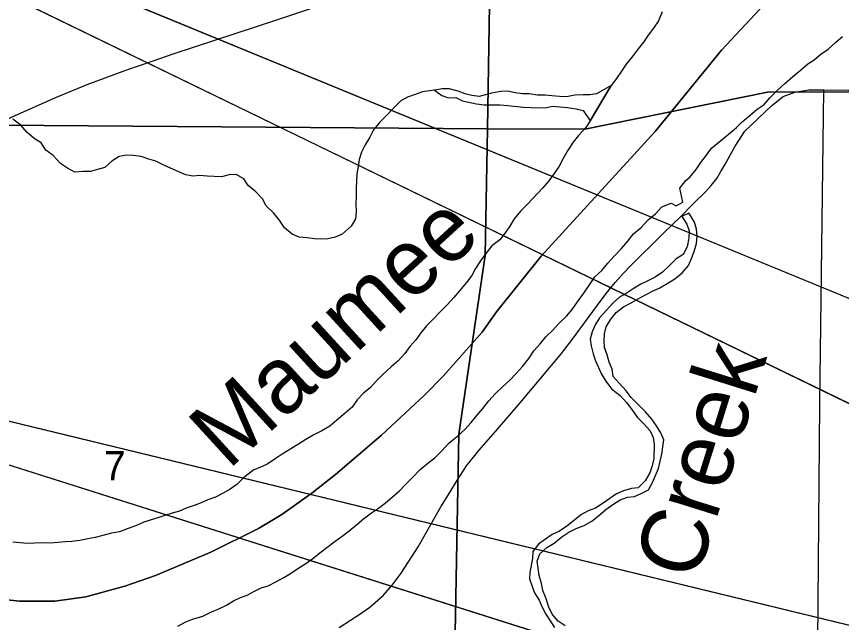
# Model space of a CAD drawing. Extents: x -6.2 to 37.4, y 0.2 to 22.2.
# Drawn here: x 7.016 to 7.605, y 18.616 to 19.048 of the extents above; entities that cross this region are included whole.
import ezdxf

# ---------------------------------------------------------------- set-up
doc = ezdxf.new("R2010")
doc.units = 0
for name, color, linetype in [('GM_X_County_Road', 7, 'Continuous'), ('GM_X_Major_River', 7, 'Continuous'), ('GM_X_Major_River_Text', 7, 'Continuous'), ('GM_X_Minor_River', 7, 'Continuous'), ('GM_X_Minor_River_Text', 7, 'Continuous'), ('GM_X_Rail_Line', 7, 'Continuous'), ('GM_X_Section', 7, 'Continuous'), ('GM_X_Section_Text', 7, 'Continuous'), ('GM_X_State_Route', 7, 'Continuous'), ('GM_X_Township_Road', 7, 'Continuous'), ('SH_Border', 7, 'Continuous'), ('SH_Data', 7, 'Continuous')]:
    doc.layers.add(name, color=color, linetype=linetype)

msp = doc.modelspace()

# ---------------------------------------------------------------- linework, layer by layer
at = {"layer": 'GM_X_County_Road'}
msp.add_lwpolyline([(6.84422, 18.90029), (6.8466, 18.90115), (6.84894, 18.90199), (6.85783, 18.90517), (6.87593, 18.91318), (6.96728, 18.95529), (7.01486, 18.97759), (7.04447, 18.9907), (7.06641, 18.99975), (7.0938, 19.00981), (7.11336, 19.01664), (7.12764, 19.02142), (7.2025, 19.04605), (7.25814, 19.06492)], dxfattribs=at)
at = {"layer": 'GM_X_Major_River'}
for points in [[(7.47675, 19.05151), (7.47398, 19.04511), (7.47048, 19.03985), (7.46661, 19.03497), (7.4633, 19.02991), (7.45961, 19.02503), (7.45535, 19.01941), (7.4509, 19.01416), (7.44759, 19.00909), (7.44409, 19.00384), (7.44021, 18.99896)], [(7.33594, 18.75337), (7.34038, 18.75842), (7.34445, 18.76348), (7.3487, 18.76835), (7.35297, 18.77378), (7.35761, 18.77902), (7.36262, 18.78388), (7.36781, 18.78834), (7.37245, 18.7934), (7.37689, 18.79826), (7.38154, 18.80406), (7.38504, 18.80951), (7.38949, 18.81456), (7.39356, 18.81962), (7.39895, 18.82447), (7.4032, 18.82934), (7.4084, 18.83419), (7.41247, 18.83906), (7.41616, 18.8445), (7.42063, 18.85069), (7.4249, 18.85669), (7.4286, 18.86233), (7.43361, 18.86699), (7.43787, 18.87224), (7.4425, 18.8771), (7.44771, 18.88252), (7.45216, 18.88776), (7.45623, 18.89301), (7.46162, 18.89766), (7.46664, 18.90309), (7.47183, 18.90737), (7.47647, 18.91223), (7.48296, 18.91494), (7.48653, 18.91302), (7.4914, 18.91562), (7.48919, 18.92577), (7.4936, 18.93117), (7.49674, 18.93373), (7.50081, 18.93897), (7.50431, 18.94404), (7.50819, 18.94929), (7.51187, 18.95417), (7.51841, 18.95957), (7.52379, 18.96404), (7.52976, 18.96906), (7.53369, 18.97304), (7.53938, 18.97764), (7.54438, 18.98192), (7.54937, 18.98545), (7.55382, 18.99031), (7.55884, 18.99555), (7.56384, 19.00002), (7.56981, 19.00543), (7.57519, 19.00952), (7.58052, 19.01429), (7.58518, 19.01714), (7.58999, 19.02124), (7.59517, 19.02495), (7.60056, 19.0298), (7.60537, 19.0339)], [(7.44021, 18.99896), (7.42537, 18.97377), (7.42207, 18.96889), (7.41704, 18.96328), (7.41317, 18.95841), (7.40908, 18.95221), (7.40596, 18.94676), (7.40321, 18.9413), (7.39952, 18.93623), (7.39583, 18.93079), (7.39138, 18.92593)], [(7.39138, 18.92593), (7.38057, 18.91415), (7.37555, 18.90929), (7.3711, 18.90386), (7.36798, 18.8986), (7.36467, 18.89372), (7.3608, 18.88885), (7.35503, 18.88438), (7.35077, 18.87895), (7.34708, 18.87369), (7.34338, 18.86825), (7.34084, 18.86336), (7.33696, 18.8583), (7.33193, 18.8525), (7.32787, 18.84763), (7.32323, 18.84239), (7.31802, 18.83716), (7.31358, 18.83229), (7.30857, 18.82744), (7.3045, 18.82238), (7.30081, 18.81751), (7.29656, 18.81264), (7.29306, 18.80777), (7.28823, 18.80234), (7.28323, 18.79806), (7.27745, 18.79284), (7.27263, 18.78798), (7.26861, 18.78342), (7.26346, 18.77925), (7.25894, 18.77454), (7.25544, 18.76928), (7.25044, 18.765), (7.24448, 18.76016), (7.23948, 18.75587), (7.23373, 18.75255), (7.22761, 18.74942), (7.22225, 18.74628), (7.21708, 18.74295), (7.21171, 18.73962), (7.20547, 18.7359), (7.20117, 18.73296), (7.19517, 18.72902), (7.19064, 18.72668), (7.18529, 18.72468), (7.17818, 18.7191), (7.17317, 18.71424), (7.16838, 18.71091), (7.16282, 18.70777), (7.15785, 18.70519), (7.15251, 18.70319), (7.14773, 18.70118), (7.14258, 18.69918), (7.13705, 18.69718), (7.13228, 18.69517), (7.12694, 18.69374), (7.12179, 18.69192), (7.11684, 18.69048), (7.11208, 18.68904), (7.10674, 18.68723), (7.10158, 18.68485), (7.09566, 18.68266), (7.08937, 18.68049), (7.08366, 18.67944), (7.07738, 18.67784), (7.07205, 18.6764), (7.06691, 18.67535), (7.06101, 18.67412), (7.05531, 18.67345), (7.05057, 18.67315), (7.04563, 18.67285), (7.03994, 18.67237), (7.03425, 18.67246), (7.02894, 18.67236), (7.02385, 18.67211), (7.01852, 18.67252), (7.01322, 18.67299)], [(7.13107, 18.61302), (7.13662, 18.61616), (7.14158, 18.61797), (7.14882, 18.62013), (7.15494, 18.62326), (7.15991, 18.62527), (7.16564, 18.62802), (7.17081, 18.63117), (7.17578, 18.63355), (7.18055, 18.63518), (7.18572, 18.63814), (7.1905, 18.64053), (7.19545, 18.64177), (7.201, 18.64472), (7.20655, 18.64786), (7.21153, 18.65063), (7.21671, 18.65415), (7.22227, 18.65785), (7.22726, 18.66138), (7.23225, 18.66547), (7.24339, 18.67364), (7.24838, 18.67717), (7.25337, 18.68107), (7.25876, 18.68554), (7.26357, 18.68964), (7.26933, 18.69391), (7.27412, 18.69725), (7.27892, 18.70077), (7.28412, 18.70525), (7.2889, 18.70946), (7.29337, 18.71421), (7.29858, 18.71925), (7.30398, 18.72485), (7.30936, 18.72932), (7.31436, 18.73322), (7.31937, 18.73808), (7.3244, 18.74369), (7.33074, 18.7489), (7.33594, 18.75337)]]:
    msp.add_lwpolyline(points, dxfattribs=at)
at = {"layer": 'GM_X_Minor_River'}
msp.add_line((7.49573, 18.90793), (7.49057, 18.90555), dxfattribs=at)
for points in [[(7.44021, 18.99896), (7.43523, 18.99601), (7.42968, 18.99306), (7.42493, 18.99219), (7.42019, 18.99226), (7.41431, 18.99198), (7.40841, 18.99093), (7.40349, 18.99101), (7.398, 18.99167), (7.39307, 18.99194), (7.38758, 18.99203), (7.38171, 18.99288), (7.37698, 18.99296), (7.37168, 18.99361), (7.36639, 18.99484), (7.36146, 18.99454), (7.35594, 18.99367), (7.35118, 18.99242), (7.34604, 18.99099), (7.34093, 18.99183), (7.33603, 18.99305), (7.33113, 18.99483), (7.32471, 18.99645), (7.31959, 18.99654), (7.31407, 18.99549), (7.31932, 18.9918), (7.32422, 18.99001), (7.32934, 18.99031), (7.33423, 18.98795), (7.34406, 18.9859), (7.34954, 18.98524), (7.36111, 18.98505), (7.3666, 18.98477), (7.37757, 18.98346), (7.38307, 18.98318), (7.39311, 18.98302), (7.39844, 18.98407), (7.40374, 18.9838), (7.40904, 18.98333), (7.41528, 18.98228), (7.42038, 18.98106), (7.42537, 18.97377)], [(7.42537, 18.97377), (7.44021, 18.99896)], [(7.31407, 18.99549), (7.30572, 18.99448), (7.30037, 18.99248), (7.29503, 18.99067), (7.29025, 18.9879), (7.28466, 18.98249), (7.28002, 18.97763), (7.2752, 18.97277), (7.27075, 18.96734), (7.26801, 18.96207), (7.26469, 18.95662), (7.26214, 18.95135), (7.26053, 18.94606), (7.25969, 18.94114), (7.25884, 18.93584), (7.25857, 18.93091), (7.25829, 18.9256), (7.25837, 18.91953), (7.2581, 18.91479), (7.2582, 18.90909), (7.25773, 18.90379), (7.2546, 18.89852), (7.24825, 18.89274), (7.24328, 18.89074), (7.23814, 18.88949), (7.2334, 18.88919), (7.22847, 18.88946), (7.22337, 18.89011), (7.2175, 18.89058), (7.21261, 18.89275), (7.20719, 18.89739), (7.2033, 18.90296), (7.19921, 18.90795), (7.19399, 18.91316), (7.19142, 18.91795), (7.18658, 18.92296), (7.18116, 18.9276), (7.17802, 18.9324), (7.17257, 18.93552), (7.16763, 18.93522), (7.16211, 18.93379), (7.157, 18.93387), (7.15188, 18.93415), (7.14677, 18.93461), (7.14184, 18.93431), (7.13673, 18.93515), (7.13184, 18.93732), (7.12581, 18.93988), (7.12092, 18.94205), (7.11528, 18.94498), (7.11038, 18.94639), (7.10491, 18.94819), (7.09905, 18.94904), (7.09431, 18.94912), (7.08918, 18.94825), (7.084, 18.94492), (7.07881, 18.94045), (7.07366, 18.93901), (7.06871, 18.93757), (7.0634, 18.93747), (7.05752, 18.93719), (7.05226, 18.93993), (7.04738, 18.94323), (7.04217, 18.94901), (7.03693, 18.9527), (7.03341, 18.95807), (7.02854, 18.96118), (7.02331, 18.96563), (7.01903, 18.97063), (7.01322, 18.9749)], [(7.49057, 18.90555), (7.49427, 18.89999), (7.49589, 18.89522), (7.49561, 18.88991), (7.49456, 18.88385), (7.49162, 18.87821), (7.48664, 18.87525), (7.48182, 18.87039), (7.47681, 18.86573), (7.47163, 18.86221), (7.46647, 18.85944), (7.4615, 18.85706), (7.45594, 18.85373), (7.45096, 18.85058), (7.44617, 18.84781), (7.44136, 18.84352), (7.43692, 18.83866), (7.43189, 18.83305), (7.42878, 18.82817), (7.42679, 18.82307), (7.42538, 18.81778), (7.42606, 18.81303), (7.42748, 18.80731), (7.4291, 18.80235), (7.43129, 18.79757), (7.4333, 18.7928), (7.43643, 18.78781), (7.44051, 18.78243), (7.44669, 18.77759), (7.45116, 18.77277), (7.45505, 18.76778), (7.45875, 18.76221), (7.4636, 18.75739), (7.46807, 18.75258), (7.47026, 18.7478), (7.47094, 18.74304), (7.47076, 18.7328), (7.46954, 18.7275), (7.46774, 18.72241), (7.46442, 18.71677), (7.45941, 18.71172), (7.45466, 18.71123), (7.44895, 18.70961), (7.44417, 18.70741), (7.43938, 18.70427), (7.43458, 18.70093), (7.42902, 18.69722), (7.42387, 18.69541), (7.41908, 18.69264), (7.40852, 18.68446), (7.40334, 18.68093), (7.39817, 18.67836), (7.39338, 18.67521), (7.38839, 18.67169), (7.38432, 18.66625), (7.38423, 18.66132), (7.38217, 18.65148), (7.38209, 18.64674), (7.38353, 18.64197), (7.38552, 18.63681), (7.38885, 18.63164), (7.39104, 18.62667), (7.39361, 18.62169), (7.39989, 18.6121)], [(7.40516, 18.67673), (7.41015, 18.68025), (7.41531, 18.68264), (7.42104, 18.68501), (7.4264, 18.68796), (7.4312, 18.69187), (7.4364, 18.69634), (7.44139, 18.69987), (7.44675, 18.7032), (7.4519, 18.70501), (7.45684, 18.70569), (7.46162, 18.7077), (7.46678, 18.71028), (7.46971, 18.71554), (7.47188, 18.72063), (7.47405, 18.72553), (7.47528, 18.73083), (7.4765, 18.73574), (7.47716, 18.74104), (7.47781, 18.74597), (7.47581, 18.75112), (7.47249, 18.75611), (7.46934, 18.7609), (7.46469, 18.7661), (7.45966, 18.77112), (7.45463, 18.77632), (7.45092, 18.78113), (7.44589, 18.78652), (7.4418, 18.79133), (7.44094, 18.79647), (7.43875, 18.80144), (7.43732, 18.80677), (7.43552, 18.81193), (7.43522, 18.81668), (7.43549, 18.82161), (7.43672, 18.82671), (7.44003, 18.83216), (7.44391, 18.83703), (7.44909, 18.84093), (7.45464, 18.84388), (7.45943, 18.84665), (7.46478, 18.8496), (7.47014, 18.85236), (7.47492, 18.85456), (7.48028, 18.8577), (7.48564, 18.86103), (7.49084, 18.86531), (7.49547, 18.87036), (7.49764, 18.87545), (7.49943, 18.88036), (7.50124, 18.88621), (7.50152, 18.89133), (7.50122, 18.89646), (7.49979, 18.90142), (7.49684, 18.90621), (7.49573, 18.90793)], [(7.4075, 18.61331), (7.40243, 18.61662), (7.39816, 18.62162), (7.39578, 18.62659), (7.39362, 18.63327), (7.39143, 18.63862), (7.39057, 18.64357), (7.38877, 18.6491), (7.3881, 18.65442), (7.38743, 18.65956), (7.38941, 18.66465), (7.39441, 18.66912), (7.39959, 18.67227), (7.40516, 18.67673)]]:
    msp.add_lwpolyline(points, dxfattribs=at)
at = {"layer": 'GM_X_Rail_Line'}
for points in [[(7.55664, 19.0646), (7.51895, 19.02426), (7.47166, 18.96612), (7.39033, 18.87703), (7.35849, 18.83734), (7.34808, 18.82294), (7.32048, 18.79142), (7.30702, 18.77793), (7.27628, 18.74934), (7.24346, 18.72138), (7.22659, 18.70798), (7.20514, 18.6928), (7.18854, 18.68264), (7.15451, 18.66591), (7.11498, 18.64933), (7.09311, 18.64158), (7.06529, 18.63389), (7.04323, 18.63093), (7.018, 18.63095), (6.97623, 18.6353)], [(6.97623, 18.6353), (7.018, 18.63095), (7.04323, 18.63093), (7.06529, 18.63389), (7.09311, 18.64158), (7.11498, 18.64933), (7.15451, 18.66591), (7.18854, 18.68264), (7.20514, 18.6928), (7.22659, 18.70798), (7.24346, 18.72138), (7.27628, 18.74934), (7.30702, 18.77793), (7.32048, 18.79142), (7.34808, 18.82294), (7.35849, 18.83734), (7.39033, 18.87703), (7.47166, 18.96612), (7.51895, 19.02426), (7.55664, 19.0646)]]:
    msp.add_lwpolyline(points, dxfattribs=at)
at = {"layer": 'GM_X_Section'}
for points in [[(6.85879, 19.4746), (7.36, 19.47055), (7.35203, 18.96803), (6.8456, 18.97191), (6.84574, 18.97965)], [(7.36, 19.47055), (7.86279, 19.46826), (7.85975, 19.27675), (7.84473, 19.20159), (7.84124, 18.9938), (7.55309, 18.9944), (7.42156, 18.96788), (7.35203, 18.96803)], [(7.35203, 18.96803), (7.42156, 18.96788), (7.55309, 18.9944), (7.84124, 18.9938), (7.83852, 18.48836), (7.32687, 18.49251), (7.33152, 18.7501), (7.35041, 18.87769)], [(7.35203, 18.96803), (7.35041, 18.87769), (7.33152, 18.7501), (7.32687, 18.49251), (6.83509, 18.49918), (6.8456, 18.97191)]]:
    msp.add_lwpolyline(points, close=True, dxfattribs=at)
at = {"layer": 'GM_X_State_Route'}
for points in [[(7.51855, 18.93745), (7.52134, 18.94226), (7.52875, 18.95574), (7.53575, 18.96627), (7.55485, 18.98466), (7.56302, 18.99106), (7.57126, 18.99428), (7.58142, 18.99572), (7.59197, 18.99572), (7.60965, 18.99562), (7.83405, 18.99313), (7.96879, 18.9922), (8.03476, 18.99148), (8.09826, 18.99086), (8.12183, 18.99044), (8.15358, 18.98993), (8.26609, 18.98527), (8.3301, 18.98124), (8.35118, 18.98077)], [(7.24607, 18.61218), (7.25434, 18.61725), (7.26013, 18.62117), (7.26799, 18.62665), (7.27751, 18.63493), (7.28392, 18.64227), (7.29033, 18.65085), (7.30243, 18.66957), (7.31877, 18.69832), (7.32507, 18.70835), (7.33055, 18.71755), (7.33697, 18.72748), (7.34586, 18.73854), (7.35775, 18.75188), (7.37533, 18.77236), (7.4048, 18.80772), (7.41276, 18.81796), (7.42383, 18.83306), (7.43045, 18.84205), (7.43665, 18.85043), (7.44306, 18.85839), (7.44875, 18.8648), (7.45454, 18.8708), (7.46116, 18.87732), (7.46974, 18.88569), (7.47791, 18.89376), (7.48939, 18.90503), (7.49901, 18.91465), (7.50759, 18.92313), (7.51162, 18.92757), (7.51576, 18.93264), (7.51855, 18.93745)]]:
    msp.add_lwpolyline(points, dxfattribs=at)
at = {"layer": 'GM_X_Township_Road'}
msp.add_lwpolyline([(7.57832, 17.98464), (7.57923, 18.12545), (7.5815, 18.23429), (7.58395, 18.35216), (7.58674, 18.48831), (7.58921, 18.77165), (7.59197, 18.99572)], dxfattribs=at)
at = {"layer": 'SH_Border'}
for p, q in [((6.60488, 19.26038), (8.99438, 18.27767)), ((8.99438, 18.09947), (6.60488, 19.26038)), ((6.58622, 18.86242), (8.99438, 18.27767)), ((8.99438, 18.09947), (6.58622, 18.86242))]:
    msp.add_line(p, q, dxfattribs=at)
at = {"layer": 'SH_Data'}
for points in [[(8.99438, 18.09947), (8.99438, 18.27767), (6.60488, 19.26038)], [(8.99438, 18.09947), (6.58622, 18.86242), (8.99438, 18.27767)]]:
    msp.add_lwpolyline(points, close=True, dxfattribs=at)

# ---------------------------------------------------------------- texts
at = {"layer": 'GM_X_Major_River_Text'}
msp.add_text('Maumee', height=0.047382, rotation=42.43319, dxfattribs=at).set_placement((7.16701, 18.72403))
at = {"layer": 'GM_X_Minor_River_Text'}
msp.add_text('Creek', height=0.047387, rotation=72.62018, dxfattribs=at).set_placement((7.50123, 18.64404))
at = {"layer": 'GM_X_Section_Text'}
msp.add_text('7', height=0.02093, rotation=0.00001, dxfattribs=at).set_placement((7.07823, 18.7171))

doc.saveas('drawing.dxf')
